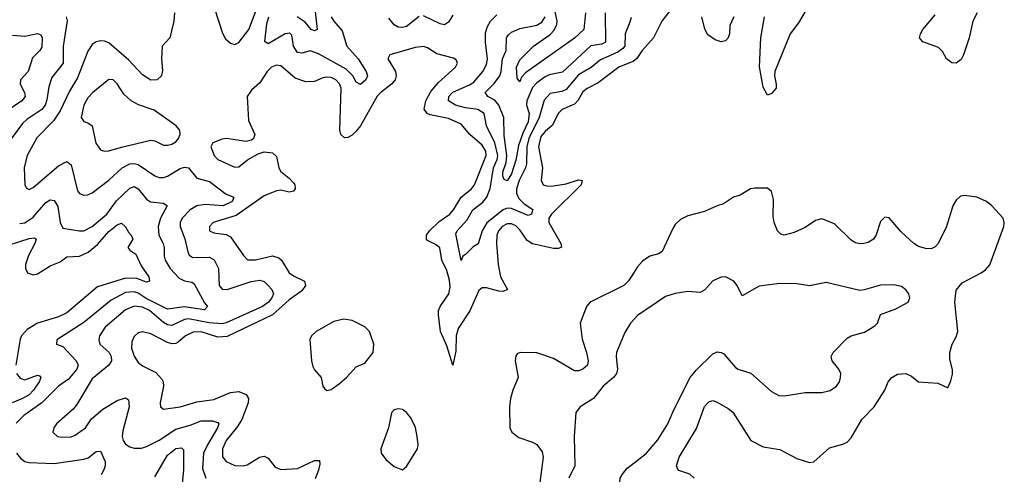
# Model space of a CAD drawing. Header units: inches. Extents: x 1603819 to 1745079, y 385938 to 533966.
# Tile 359 of 561: x 1687085 to 1691780, y 456429 to 458597. Entities that reach past the tile are written whole.
import ezdxf

# ---------------------------------------------------------------- set-up
doc = ezdxf.new("R2010")
doc.units = ezdxf.units.IN
doc.header["$MEASUREMENT"] = 0
doc.layers.add('B6485', color=7, linetype='Continuous')
doc.layers.add('B6495', color=7, linetype='Continuous')

msp = doc.modelspace()

# ---------------------------------------------------------------- linework, layer by layer
at = {"layer": 'B6485', "color": 5}
for points, elevation in [([(1688050, 458836.3), (1688013.4, 458830), (1687996.5, 458810), (1687995.8, 458790), (1688012.2, 458730), (1688014.3, 458650), (1688051.9, 458531.9), (1688065.5, 458505.5), (1688090, 458484.6), (1688110, 458478.3), (1688130, 458487.4), (1688177.3, 458550), (1688215.7, 458650), (1688220.7, 458730), (1688212, 458792), (1688203, 458803), (1688090, 458831.9)], 380), ([(1687510, 458311.7), (1687433, 458250), (1687410, 458223.8), (1687390.9, 458190), (1687378.3, 458130), (1687391.3, 458111.3), (1687410, 458104.9), (1687430.2, 458090), (1687448.7, 458008.7), (1687470, 457976.5), (1687490, 457970.2), (1687510, 457971.8), (1687570, 457989), (1687710, 458022.4), (1687730, 458019), (1687770, 457999.1), (1687790, 457998.2), (1687810, 458003.5), (1687830, 458014.6), (1687842.7, 458030), (1687849.7, 458050), (1687848.3, 458070), (1687831.2, 458090), (1687725.5, 458165.5), (1687651.3, 458191.3), (1687617.2, 458210), (1687581.3, 458241.3), (1687550, 458291.1), (1687531.1, 458310)], 380), ([(1688630, 457168.4), (1688582.7, 457157.3), (1688497.8, 457110), (1688476.1, 457090), (1688468.4, 457071.6), (1688476.3, 456970), (1688483.2, 456943.2), (1688490, 456927), (1688522, 456890), (1688530.6, 456850), (1688537.5, 456837.5), (1688550, 456828.2), (1688570, 456833.4), (1688610, 456862.4), (1688642.4, 456890), (1688690, 456941.3), (1688730, 456958.9), (1688770.6, 457010), (1688773.2, 457050), (1688752.2, 457110), (1688730, 457131.5), (1688670, 457161.7)], 420), ([(1688890, 456741.3), (1688870, 456737), (1688857.7, 456722.3), (1688843, 456650), (1688806.9, 456550), (1688808.9, 456530), (1688830, 456499.5), (1688870, 456465.7), (1688910, 456450.6), (1688930, 456466.8), (1688981, 456550), (1688984.4, 456570), (1688980.5, 456610), (1688971.5, 456651.5), (1688950, 456698), (1688930, 456723.5), (1688910, 456738.5)], 420)]:
    msp.add_lwpolyline(points, close=True, dxfattribs=dict(at, elevation=elevation))
for points, elevation in [([(1687823.1, 458630), (1687819.6, 458590), (1687801.3, 458510), (1687764.6, 458470), (1687760.9, 458410), (1687765.5, 458354.5), (1687761.6, 458330), (1687741, 458310), (1687710, 458308.6), (1687670, 458333.6), (1687604.7, 458404.7), (1687510, 458486.4), (1687490, 458495.1), (1687470, 458495.8), (1687450, 458491.9), (1687430, 458479.1), (1687410, 458447.6), (1687360.4, 458319.6), (1687323.2, 458256.8), (1687278.4, 458161.6), (1687245.6, 458114.4), (1687167.1, 458032.9), (1687120.1, 457950), (1687106.3, 457890), (1687108.8, 457808.8), (1687115.9, 457795.9), (1687130, 457786.5), (1687150, 457797.2), (1687270, 457899.8), (1687310, 457920.2), (1687330, 457904.4), (1687361.3, 457781.3), (1687370, 457767.6), (1687390, 457759.7), (1687410, 457761.2), (1687430, 457771.3), (1687510, 457831.4), (1687573.6, 457890), (1687610, 457909.7), (1687630, 457911.7), (1687650, 457906.8), (1687730, 457852.2), (1687750, 457844.3), (1687770, 457844), (1687790, 457850.1), (1687850, 457887.1), (1687870, 457893.6), (1687890, 457891), (1687930, 457840.8), (1687990, 457826.1), (1688070, 457764.2), (1688106, 457750), (1688097.6, 457730), (1688054.4, 457710), (1687970, 457715.9), (1687930, 457708.5), (1687898.5, 457690), (1687859.8, 457650), (1687850.1, 457630), (1687850.1, 457610), (1687872.3, 457552.3), (1687886.3, 457490), (1687893.8, 457473.8), (1687910, 457463), (1687990, 457463.9), (1688012.3, 457452.3), (1688032.4, 457410), (1688036.8, 457330), (1688050, 457311.4), (1688074.5, 457310), (1688188.7, 457348.7), (1688230, 457355.3), (1688250, 457348.4), (1688269.3, 457330), (1688286.5, 457310), (1688295.5, 457290), (1688286.9, 457270), (1688271.1, 457250), (1688243, 457230), (1688070, 457150.9), (1688050, 457146.9), (1687988.3, 457151.7), (1687890, 457170.3), (1687870, 457167.6), (1687810, 457139), (1687790, 457141.7), (1687770, 457152.8), (1687704.4, 457210), (1687670, 457225.7), (1687630, 457230.6), (1687590, 457212.8), (1687491.8, 457130), (1687465.8, 457090), (1687461.9, 457070), (1687466.8, 457050), (1687510.8, 457010), (1687521.5, 456990), (1687522.3, 456970), (1687517.9, 456962.1), (1687510, 456949.9), (1687430, 456883.7), (1687358.2, 456761.8), (1687340, 456740), (1687260.3, 456670), (1687247, 456650), (1687242.4, 456630), (1687264.9, 456610), (1687285.4, 456605.4), (1687330, 456607.7), (1687350, 456615), (1687398.4, 456650), (1687426.6, 456693.4), (1687480.6, 456739.4), (1687550, 456780.4), (1687590, 456793.7), (1687604.4, 456784.4), (1687606.3, 456750), (1687576.2, 456636.2), (1687574.2, 456610), (1687578.4, 456590), (1687590, 456572.3), (1687610, 456559.8), (1687630, 456554), (1687666.2, 456553.8), (1687690, 456562.2), (1687750, 456592.3), (1687830, 456644.6), (1687897.2, 456662.8), (1687950, 456683.4), (1688003.6, 456683.5), (1688030, 456676.5), (1688034.3, 456670), (1688027.6, 456650), (1687980.3, 456570), (1687962.1, 456530), (1687955.9, 456456), (1687971.7, 456410)], 360), ([(1688491.7, 458650), (1688503.1, 458550), (1688490, 458543.7), (1688474.7, 458550), (1688445.4, 458585.4), (1688407.4, 458610)], 340), ([(1689150, 458618.9), (1689130, 458585.6), (1689110, 458572.9), (1689090, 458577.1), (1689010, 458615.1)], 360), ([(1690000, 458607.9), (1689994.5, 458585.5), (1689971.5, 458530), (1689970.1, 458470.1), (1689960.9, 458459.1), (1689937.5, 458442.5), (1689854.5, 458405.5), (1689810, 458368.9), (1689750, 458334.7), (1689690, 458263.9), (1689670, 458254), (1689615, 458245), (1689586.2, 458213.8), (1689561.4, 458130), (1689513, 458030), (1689503.2, 457990), (1689501.3, 457910), (1689496.7, 457890), (1689467.1, 457830), (1689453.3, 457790), (1689453.3, 457770), (1689464.6, 457744.6), (1689490, 457719), (1689532.1, 457692.1), (1689524.9, 457670), (1689510, 457663.2), (1689430, 457696.6), (1689410, 457697.6), (1689389.6, 457690.4), (1689312.4, 457627.6), (1689289.7, 457590), (1689271.7, 457528.3), (1689246.8, 457513.2), (1689210, 457476.5), (1689197.6, 457470), (1689190, 457448), (1689164.6, 457575.4), (1689171, 457590), (1689217.8, 457642.2), (1689245.6, 457690), (1689293.2, 457726.8), (1689312.2, 457750), (1689327.9, 457792.1), (1689344.4, 457890), (1689361.7, 457930), (1689364.4, 457950), (1689350, 458009.2), (1689311.2, 458090), (1689298.9, 458150), (1689268.8, 458168.8), (1689210, 458177.3), (1689163.1, 458190), (1689129.9, 458210), (1689130.5, 458230), (1689150, 458251.4), (1689230, 458285.7), (1689250, 458299.4), (1689294, 458350), (1689310, 458383.6), (1689314.9, 458410), (1689305.4, 458490), (1689305.9, 458534), (1689315, 458565), (1689329.9, 458590.1), (1689360.1, 458619.9)], 360), ([(1689876.4, 458630), (1689877.3, 458490), (1689860, 458480), (1689808.1, 458471.9), (1689672.9, 458347.1), (1689610, 458333.6), (1689590, 458324.6), (1689550, 458296.2), (1689530, 458273.1), (1689503.4, 458210), (1689502.1, 458190), (1689513.4, 458150), (1689509.6, 458110), (1689483.9, 458056), (1689463.6, 457996.4), (1689450, 457926.6), (1689430, 457861.8), (1689410, 457828.7), (1689394.7, 457834.7), (1689388.2, 457850), (1689388.9, 457870), (1689404.3, 457915.7), (1689407, 457950), (1689395.2, 458044.8), (1689392.7, 458130), (1689368.8, 458190), (1689350, 458212.6), (1689317.8, 458230), (1689304.7, 458250), (1689348, 458292), (1689374.3, 458330), (1689381.4, 458350), (1689387.1, 458410), (1689404.7, 458450), (1689406.1, 458510), (1689415.7, 458524.3), (1689430, 458537), (1689470, 458554.3), (1689550, 458570.1), (1689574.7, 458585.3), (1689589.9, 458610)], 340), ([(1689782.1, 458630), (1689774.6, 458550), (1689730, 458508.6), (1689495.9, 458344.1), (1689477.7, 458322.3), (1689470, 458300.7), (1689457.7, 458317.7), (1689453.7, 458370), (1689470, 458406.2), (1689534.2, 458470), (1689614.3, 458525.7), (1689633.7, 458546.3), (1689646.2, 458573.8), (1689647.5, 458590), (1689635.2, 458650)], 320), ([(1687306.4, 458610), (1687311.5, 458591.5), (1687293, 458470), (1687292.5, 458390), (1687238.2, 458321.8), (1687223.2, 458276.8), (1687214.7, 458214.7), (1687206.5, 458190), (1687190, 458168.5), (1687119.1, 458120.9), (1687098.3, 458101.7), (1686969.4, 457930.6)], 340), ([(1688570.7, 458610), (1688582.2, 458590), (1688623.1, 458543.1), (1688645, 458470), (1688699.6, 458410), (1688736.6, 458350), (1688742.7, 458330), (1688735.2, 458310), (1688710, 458287.8), (1688690, 458299.1), (1688672.6, 458330), (1688640.9, 458360.9), (1688510, 458434.4), (1688470, 458448), (1688430, 458437.4), (1688410, 458440.7), (1688389.9, 458470), (1688383.3, 458523.3), (1688373, 458533), (1688350, 458530.3), (1688270, 458481.5), (1688253.2, 458493.2), (1688262.9, 458577.1), (1688272.6, 458610)], 360), ([(1688990, 458612.1), (1688930, 458565), (1688910, 458559), (1688890, 458561.6), (1688870, 458572), (1688844.7, 458604.7)], 360), ([(1687050, 458522.6), (1687110, 458518), (1687170, 458531.3), (1687185.4, 458525.4), (1687192.5, 458510), (1687190, 458466.6), (1687181, 458450), (1687145.7, 458414.3), (1687124.6, 458350), (1687089.4, 458310), (1687087.9, 458290), (1687108.1, 458250), (1687111.7, 458230), (1687094.5, 458210), (1687020.4, 458159.6)], 320), ([(1690000, 458394), (1689941.3, 458370), (1689843.7, 458296.3), (1689790, 458268.1), (1689770, 458252.2), (1689747.1, 458212.9), (1689730, 458194.6), (1689671.1, 458168.9), (1689651.8, 458150), (1689625.6, 458094.4), (1689590, 458064.1), (1689570, 458039.8), (1689559.4, 457990), (1689577.2, 457890), (1689571, 457830), (1689581.5, 457810), (1689603.3, 457803.3), (1689630, 457804.6), (1689690, 457814.6), (1689750, 457833.3), (1689767.3, 457830), (1689762.6, 457810), (1689620.9, 457670), (1689608.1, 457650), (1689607.9, 457630), (1689665.4, 457530), (1689668.1, 457511.9), (1689654.1, 457505.9), (1689630, 457506.4), (1689530, 457527.4), (1689504, 457544), (1689470, 457595), (1689450, 457614.3), (1689430, 457623.1), (1689410, 457623.1), (1689385.3, 457610), (1689367.7, 457590), (1689359.9, 457570), (1689358.6, 457530), (1689366.2, 457430), (1689377.7, 457370), (1689411.3, 457310), (1689390, 457301.2), (1689370, 457302.1), (1689310, 457317.9), (1689290, 457318.5), (1689274.8, 457305.2), (1689230.7, 457209.3), (1689175.2, 457124.8), (1689166.1, 457090), (1689163.9, 457016.1), (1689150, 456948.7), (1689122, 457042), (1689091, 457110), (1689082.1, 457190), (1689082, 457210), (1689089.3, 457230), (1689131.3, 457290), (1689137.8, 457322.2), (1689134.9, 457354.9), (1689120.9, 457400.9), (1689097.5, 457450), (1689088.2, 457508.2), (1689070, 457522.8), (1689030, 457543.5), (1689025.2, 457550), (1689024.6, 457570), (1689038.5, 457590), (1689084.8, 457635.2), (1689136.3, 457670), (1689153.6, 457690), (1689189.3, 457750.7), (1689239.9, 457790), (1689252.8, 457810), (1689309.9, 457950), (1689307.2, 457970), (1689290, 457998.7), (1689231.2, 458050), (1689190, 458098.4), (1689130, 458125.3), (1689042.8, 458142.8), (1689027.3, 458150), (1689014.1, 458170), (1689021.7, 458210), (1689045.8, 458254.2), (1689082.5, 458297.5), (1689163.5, 458370), (1689172.1, 458390), (1689165.6, 458405.6), (1689153.2, 458413.2), (1689074.1, 458434.1), (1689030, 458463.2), (1689010, 458469.8), (1688970, 458464.3), (1688850.4, 458430), (1688840.3, 458410), (1688876.6, 458350), (1688880.5, 458330), (1688875.1, 458310), (1688857.8, 458290), (1688808.2, 458251.8), (1688790, 458232.1), (1688710, 458091.5), (1688690, 458066), (1688670, 458046.4), (1688650, 458035.1), (1688633.6, 458033.6), (1688616.9, 458050), (1688610.8, 458070.8), (1688617, 458270), (1688610, 458290.6), (1688592, 458310), (1688570, 458320.8), (1688550, 458323.4), (1688530, 458320.2), (1688490, 458302), (1688450, 458299.9), (1688397.8, 458317.8), (1688330, 458377.7), (1688310, 458380.6), (1688285.4, 458370), (1688265.2, 458350), (1688230, 458295.6), (1688190, 458260.5), (1688169.1, 458230), (1688175.8, 458115.8), (1688205.5, 458050), (1688199.1, 458030), (1688190, 458022), (1688164.7, 458015.3), (1688070.3, 458029.7), (1688050, 458027.3), (1688006.4, 458010), (1687997, 457990), (1688011.5, 457950), (1688030, 457930.3), (1688110, 457893.8), (1688130, 457895.2), (1688171.5, 457928.5), (1688222.5, 457957.5), (1688250, 457966), (1688290, 457962.3), (1688310, 457944), (1688320.3, 457890), (1688330, 457873), (1688370, 457841.2), (1688390, 457818.6), (1688396.1, 457810), (1688398.2, 457790), (1688390, 457779.3), (1688370, 457775.2), (1688330, 457783.6), (1688310, 457781.1), (1688250, 457757.2), (1688116.5, 457663.5), (1688006.7, 457630), (1687990.2, 457610), (1687990.3, 457590.3), (1688010, 457580.7), (1688070, 457573.2), (1688090, 457561.5), (1688151.7, 457471.7), (1688171.5, 457451.5), (1688210, 457451.2), (1688290, 457470.1), (1688321.2, 457461.1), (1688334, 457450), (1688370.5, 457390.5), (1688390, 457375.7), (1688442.8, 457350), (1688448.4, 457330), (1688430, 457304.1), (1688370, 457261.4), (1688289.8, 457190.2), (1688073.8, 457086.2), (1688030, 457083.4), (1687950, 457107.7), (1687912.4, 457107.6), (1687875.3, 457090), (1687841.3, 457058.7), (1687830, 457052.7), (1687810, 457051.9), (1687790, 457057.7), (1687710, 457098.7), (1687670, 457107.7), (1687650, 457104.1), (1687630, 457086.9), (1687619.4, 457060.6), (1687617.8, 457030), (1687630, 456993.1), (1687650, 456962.4), (1687670, 456946.5), (1687734.1, 456914.1), (1687762.2, 456882.2), (1687768.4, 456870), (1687770.2, 456850), (1687754.4, 456770), (1687757, 456750), (1687770, 456738.9), (1687850.2, 456750.2), (1687930, 456774), (1688010, 456786.1), (1688090, 456819), (1688130, 456823.1), (1688164.5, 456810), (1688176.6, 456790), (1688174.1, 456770), (1688143.7, 456690), (1688123.2, 456656.8), (1688069.6, 456590), (1688051.2, 456550), (1688052.5, 456512.5), (1688070, 456489.4), (1688110, 456471.4), (1688150, 456469.5), (1688170, 456474.8), (1688228.5, 456511.5), (1688250, 456515.4), (1688270, 456506.3), (1688302.8, 456462.8), (1688332.2, 456452.2), (1688410, 456457.1), (1688490, 456494.2), (1688514.7, 456494.7), (1688516.7, 456476.7), (1688509.1, 456449.1), (1688493, 456407)], 380), ([(1687084.9, 457624.9), (1687110, 457628.2), (1687150, 457655.3), (1687210, 457725.1), (1687230, 457737.7), (1687250, 457735.4), (1687266.7, 457706.7), (1687277.9, 457630), (1687290, 457603.2), (1687370, 457589.4), (1687390, 457590.1), (1687430, 457610.8), (1687500.2, 457670), (1687546.6, 457733.4), (1687610, 457793.5), (1687630, 457800.9), (1687650, 457790.9), (1687690, 457741.8), (1687708.3, 457728.3), (1687770, 457721.5), (1687788.4, 457710), (1687755.7, 457650), (1687744.7, 457610), (1687749.1, 457570), (1687769.5, 457530), (1687773.9, 457510), (1687773.1, 457470), (1687778, 457450), (1687803, 457410), (1687844.9, 457364.9), (1687870, 457352.4), (1687905.3, 457345.3), (1687916.8, 457336.8), (1687966.3, 457246.3), (1687980.2, 457230), (1687966.5, 457213.5), (1687870, 457227.4), (1687790, 457216.7), (1687687.8, 457267.8), (1687650, 457292.6), (1687630, 457299.9), (1687590, 457296.6), (1687521, 457259), (1687390, 457153), (1687262.4, 457070), (1687261, 457050), (1687290, 457038), (1687355, 456970), (1687363.7, 456950), (1687357.6, 456930), (1687316.9, 456883.1), (1687270.1, 456849.9), (1687190.4, 456769.6), (1687105.4, 456710), (1687067.7, 456672.3)], 340), ([(1686990, 457509.5), (1687130, 457553.5), (1687156.3, 457556.3), (1687163.1, 457550), (1687157, 457530), (1687127.3, 457472.7), (1687113.2, 457430), (1687113.1, 457410), (1687122.8, 457390), (1687150, 457380.8), (1687170, 457384.7), (1687230, 457423.8), (1687278.2, 457441.8), (1687310, 457465.9), (1687370, 457469.3), (1687411, 457489), (1687455.4, 457524.6), (1687510, 457587.2), (1687550, 457618.1), (1687570, 457626.5), (1687588.7, 457608.7), (1687603.3, 457583.4), (1687617, 457570), (1687624.9, 457550), (1687601.1, 457510), (1687610, 457497.1), (1687638, 457478), (1687663.4, 457423.4), (1687700.2, 457370), (1687703.8, 457350), (1687690, 457345.7), (1687642.7, 457362.7), (1687590, 457363.9), (1687456.7, 457323.3), (1687310, 457198.3), (1687270, 457179.2), (1687170, 457150.4), (1687120.3, 457119.7), (1687092.8, 457090), (1687086.5, 457073.5), (1687065.8, 456950)], 320), ([(1690000, 457371), (1689988, 457352), (1689966, 457330), (1689804.9, 457250), (1689787.6, 457230), (1689758, 457150), (1689767.3, 457072.7), (1689788.1, 457010), (1689795.9, 456970), (1689791.8, 456950), (1689770.2, 456930), (1689750, 456923), (1689730, 456922.9), (1689630, 456981.1), (1689550, 457008.4), (1689472, 457010), (1689456.4, 457003.6), (1689450, 456994), (1689448.1, 456970), (1689462.2, 456890), (1689436.8, 456830), (1689425.4, 456790), (1689420.7, 456750), (1689422, 456650), (1689432.2, 456630), (1689465.1, 456605.1), (1689530, 456582.8), (1689550.8, 456570.8), (1689576.1, 456536.1), (1689580.1, 456510), (1689564.6, 456390)], 420), ([(1690000, 457152.7), (1689997.6, 457150), (1689970, 457105.1), (1689930.2, 457010), (1689928.4, 456990), (1689935.5, 456930), (1689930.9, 456909.1), (1689916.5, 456890), (1689867.4, 456850), (1689821.3, 456790), (1689758, 456750), (1689737, 456723), (1689728.1, 456610), (1689731.7, 456470), (1689703.2, 456410)], 440), ([(1687070, 456910.4), (1687087.2, 456887.2), (1687110, 456879.6), (1687170, 456901.1), (1687178.7, 456898.7), (1687185.3, 456890), (1687178.5, 456870), (1687151, 456830), (1687130, 456808.1), (1687098.7, 456790), (1687049.6, 456770.4)], 320), ([(1687730, 456417.7), (1687790, 456519.8), (1687830, 456552.5), (1687855.8, 456555.8), (1687866.1, 456546.1), (1687866.7, 456450), (1687858.8, 456370)], 340), ([(1687070.5, 456530.5), (1687090, 456504.4), (1687110, 456490.8), (1687130, 456484.8), (1687250, 456481.3), (1687390, 456500.4), (1687411.8, 456508.2), (1687450, 456537.2), (1687470, 456539), (1687492.1, 456490), (1687493, 456470), (1687486, 456450), (1687473.9, 456426.1)], 340), ([(1690000, 456372), (1689971.8, 456371.8), (1689956.9, 456376.9), (1689946, 456390), (1689948.6, 456410), (1689958.4, 456430), (1689981.7, 456458.3), (1690000, 456472.4)], 440)]:
    msp.add_lwpolyline(points, dxfattribs=dict(at, elevation=elevation))
at = {"layer": 'B6495', "color": 5}
for points, elevation in [([(1690850, 458671.6), (1690798.3, 458581.7), (1690757.8, 458530), (1690686, 458350), (1690683.8, 458330), (1690692.2, 458290), (1690691.1, 458270), (1690670, 458245.3), (1690650, 458237.3), (1690630, 458275.1), (1690612, 458372), (1690618.2, 458510), (1690636.1, 458610)], 380), ([(1690200.8, 458659.2), (1690147.2, 458590), (1690107.4, 458510), (1690053.6, 458450), (1690028, 458412), (1690010, 458398.1), (1690000, 458394)], 380), ([(1691650, 458629.4), (1691630, 458589.3), (1691612.1, 458510), (1691585.7, 458430), (1691573.4, 458406.6), (1691550, 458389.8), (1691530, 458391.8), (1691503.6, 458410), (1691484.9, 458444.9), (1691465.1, 458465.1), (1691391.8, 458491.8), (1691376, 458510), (1691379.5, 458530), (1691391.8, 458550), (1691450, 458620.4)], 380), ([(1690490, 458610.6), (1690470.2, 458570), (1690469, 458530), (1690463, 458510), (1690450, 458496), (1690430, 458492.1), (1690400.9, 458500.9), (1690365.5, 458525.5), (1690352.2, 458552.2), (1690337.9, 458610)], 380), ([(1690301, 456410), (1690280.4, 456430), (1690227.1, 456447.1), (1690219.5, 456459.5), (1690216.9, 456470), (1690229, 456510), (1690311.9, 456648.1), (1690350, 456752.3), (1690370, 456774.4), (1690390, 456780.7), (1690410, 456773.2), (1690463.2, 456743.2), (1690485.4, 456725.4), (1690570.6, 456590), (1690630, 456560.3), (1690710, 456546.5), (1690790, 456504.6), (1690850, 456485.3), (1690870.9, 456489.1), (1690945.5, 456554.5), (1691010, 456572.3), (1691030, 456582.4), (1691050, 456602.4), (1691099.9, 456690), (1691159.4, 456750), (1691209.3, 456830.7), (1691225.3, 456870), (1691243.7, 456890), (1691270, 456906.8), (1691310, 456909.6), (1691337.6, 456897.6), (1691370, 456870.2), (1691463.4, 456863.4), (1691510, 456842), (1691524.8, 456875.2), (1691533, 456907), (1691533.1, 456926.9), (1691519.5, 456979.5), (1691519.2, 457010), (1691530.9, 457050), (1691550, 457084.4), (1691558.3, 457110), (1691544.5, 457250), (1691550, 457306.8), (1691578.4, 457341.6), (1691670, 457390.4), (1691690, 457404.4), (1691710, 457428.2), (1691776.9, 457610), (1691779.6, 457630), (1691774.5, 457650), (1691719.5, 457710), (1691695.1, 457730), (1691649.2, 457750), (1691590, 457759.1), (1691570, 457755.1), (1691550, 457737), (1691534.4, 457710), (1691504.6, 457610), (1691463.7, 457530), (1691450, 457513.6), (1691434.7, 457505.3), (1691410, 457503.5), (1691370, 457515.9), (1691348.9, 457528.9), (1691286.8, 457586.9), (1691230, 457652.3), (1691210, 457656), (1691190, 457634), (1691168.6, 457571.4), (1691156.3, 457550), (1691130, 457534.5), (1691110, 457529.6), (1691090, 457527.8), (1691070, 457533.6), (1691050, 457546), (1690970, 457624), (1690910, 457647.3), (1690880, 457640), (1690830, 457606), (1690777.8, 457582.2), (1690730, 457569.7), (1690713.9, 457573.9), (1690698, 457590), (1690682.2, 457630), (1690678.2, 457658.2), (1690679.1, 457739.1), (1690670, 457776.9), (1690650, 457793.7), (1690590, 457794.3), (1690570, 457789.7), (1690519.7, 457760.3), (1690487.7, 457750), (1690440.9, 457719.1), (1690410, 457709.7), (1690350, 457681.7), (1690270, 457662), (1690235.3, 457644.8), (1690210, 457619.5), (1690199.1, 457600.9), (1690148.4, 457491.6), (1690130, 457479.8), (1690090, 457468.9), (1690053.9, 457446.1), (1690030, 457418.2), (1690000, 457371)], 420), ([(1690000, 456472.4), (1690072, 456528), (1690127.2, 456592.8), (1690176, 456670), (1690203.7, 456736.3), (1690282.5, 456890), (1690310, 456924.9), (1690390, 457004.2), (1690410, 457013), (1690430, 457010.5), (1690442.8, 457002.8), (1690498.6, 456938.6), (1690510.2, 456930.2), (1690571, 456911), (1690670, 456823.7), (1690705.1, 456805.1), (1690730, 456803.1), (1690830, 456818.4), (1690910, 456819.5), (1690950, 456828.4), (1690979.5, 456850), (1690993.6, 456870), (1690998.7, 456890), (1690999.7, 456910), (1690991.3, 456930), (1690959.6, 456970), (1690953.6, 456990), (1690963.6, 457010), (1691030, 457077.6), (1691050, 457088.7), (1691113, 457107), (1691162.6, 457137.4), (1691174.5, 457150), (1691190, 457190.6), (1691262.3, 457217.7), (1691321.2, 457250), (1691329.4, 457270), (1691324.5, 457290), (1691310, 457309.3), (1691290, 457324.5), (1691252.4, 457332.4), (1691190, 457330.9), (1691112.1, 457307.9), (1691090, 457305.6), (1690930, 457344.2), (1690850, 457327.8), (1690790, 457336.9), (1690710, 457338.5), (1690610, 457325.4), (1690530, 457279.3), (1690506.6, 457330), (1690490, 457349.6), (1690450, 457371.3), (1690430, 457369.7), (1690390, 457351.3), (1690351.1, 457308.9), (1690330, 457296.4), (1690270, 457300.7), (1690210, 457291.4), (1690163.8, 457276.2), (1690030, 457186.2), (1690000, 457152.7)], 440)]:
    msp.add_lwpolyline(points, dxfattribs=dict(at, elevation=elevation))

doc.saveas('drawing.dxf')
